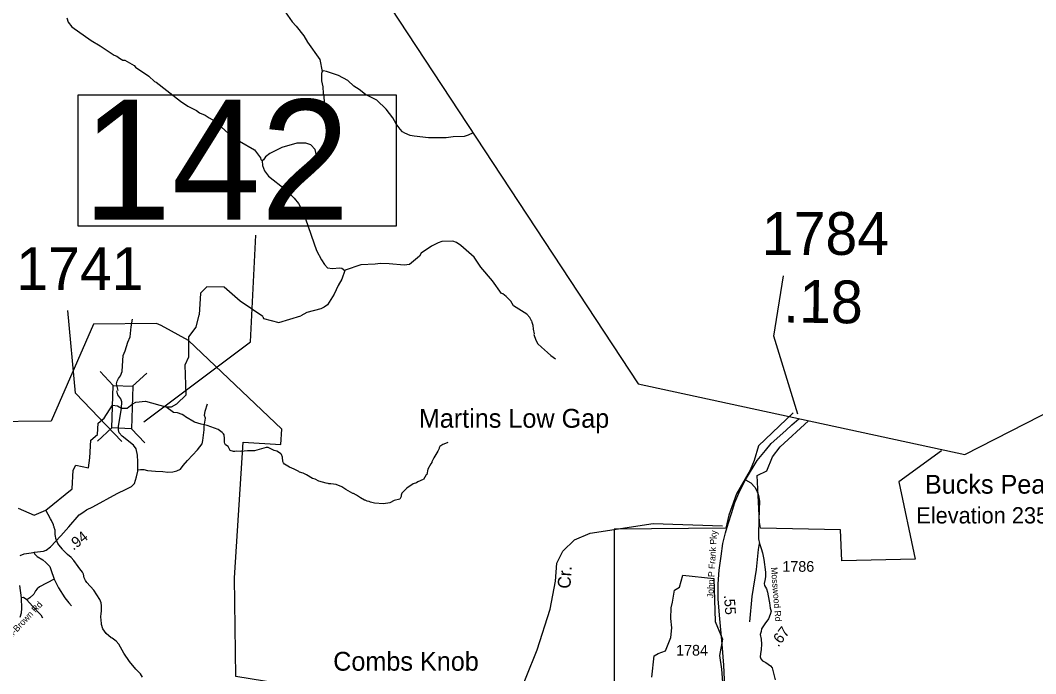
# Model space of a CAD drawing. Extents: x 1248224 to 1454986, y 825081 to 985870.
# Drawn here: x 1396107 to 1407965, y 957469 to 965098 of the extents above; entities that cross this region are included whole.
import ezdxf

# ---------------------------------------------------------------- set-up
doc = ezdxf.new("R2010")
doc.units = 0
for name, color, linetype in [('Exist Boundary Land Use Park State Division NC Parks and Recreation', 7, 'Continuous'), ('Exist Boundary Political CountyLine', 7, 'Continuous'), ('Exist Geographical Mountain Gap Label', 7, 'Continuous'), ('Exist Geographical Mountain Summit Elevation Number Label', 7, 'Continuous'), ('Exist Geographical Mountain Summit Label', 7, 'Continuous'), ('Exist Hydrographic Creek Single Shore', 7, 'Continuous'), ('Exist Hydrographic Creek Single Shore Label', 7, 'Continuous'), ('Exist Hydrographic Misc Water Feature', 7, 'Continuous'), ('Exist Road Non-System Type 51', 7, 'Continuous'), ('Exist Road Secondary Mileage Hundredths English Label', 7, 'Continuous'), ('Exist Road Secondary Structure Standard Bridge CELL', 7, 'Continuous'), ('Exist Road Secondary Structure Standard Bridge Number Label', 7, 'Continuous'), ('Exist Road Secondary Type 41 Attributed', 7, 'Continuous'), ('Exist Road Secondary Type 51 Attributed', 7, 'Continuous'), ('Exist Road Secondary Type 51 Label', 7, 'Continuous'), ('Exist Road Secondary Type 51 Number Label', 7, 'Continuous')]:
    doc.layers.add(name, color=color, linetype=linetype)

msp = doc.modelspace()

# ---------------------------------------------------------------- linework, layer by layer
at = {"layer": 'Exist Boundary Land Use Park State Division NC Parks and Recreation'}
for points in [[(1400379, 956668), (1400119, 956659), (1399263, 956824), (1399227, 957000), (1399236, 957222), (1399269, 957332), (1398625, 957435), (1398608, 958589), (1398710, 960173), (1399151, 960145), (1399162, 960323), (1398071, 961360), (1397751, 961533), (1397699, 961560), (1396962, 961549), (1396469, 960419), (1395697, 960410)], [(1405133, 960515), (1404729, 960128), (1404677, 959959), (1404631, 959844), (1404472, 959568), (1404382, 959319), (1404346, 959168), (1403043, 959156), (1403041, 957201)], [(1406867, 960071), (1406366, 959710), (1406556, 958807), (1405700, 958786), (1405687, 959149), (1404753, 959169), (1404739, 959239), (1404714, 959782), (1404826, 959839), (1404890, 960002), (1404983, 960119), (1405313, 960420)], [(1403481, 957429), (1403510, 957676), (1403558, 957704), (1403643, 957735), (1403703, 957890), (1403715, 958003), (1403703, 958114), (1403709, 958238), (1403725, 958304), (1403747, 958443), (1403807, 958478), (1403844, 958620), (1404205, 958579), (1404222, 958077), (1404309, 957873), (1404272, 957682), (1404295, 957520), (1404313, 957317)]]:
    msp.add_lwpolyline(points, dxfattribs=at)
at = {"layer": 'Exist Boundary Political CountyLine'}
msp.add_lwpolyline([(1388653, 977393), (1398430, 974742), (1398439, 968282), (1403322, 960852), (1407138, 960027), (1412797, 962919), (1416682, 961663)], dxfattribs=at)
at = {"layer": 'Exist Hydrographic Creek Single Shore'}
for points in [[(1397290, 960570), (1397354, 960571), (1397412, 960618), (1397457, 960640), (1397568, 960652), (1397807, 960584), (1397871, 960586), (1397937, 960621), (1398046, 960725), (1398034, 961077), (1398076, 961168), (1398074, 961402), (1398160, 961515), (1398196, 961658)], [(1396081, 959400), (1396270, 959320), (1396406, 959379), (1396711, 959627), (1396724, 959846), (1396755, 959905), (1396902, 959872), (1396920, 959989), (1396932, 960197), (1397007, 960263), (1397017, 960393), (1397086, 960453), (1397185, 960605), (1397242, 960597), (1397290, 960570)], [(1401506, 955621), (1401531, 956017), (1401611, 956232), (1401782, 956455), (1402002, 956624), (1402004, 956716), (1401884, 956962), (1401887, 957109), (1402142, 957748), (1402294, 958221), (1402359, 958551), (1402372, 958761), (1402442, 958901), (1402578, 959032), (1402763, 959111), (1403499, 959221), (1404307, 959195)]]:
    msp.add_lwpolyline(points, dxfattribs=at)
at = {"layer": 'Exist Hydrographic Misc Water Feature'}
msp.add_line((1398938, 961640), (1398946, 961617), dxfattribs=at)
for points in [[(1397742, 966718), (1397772, 966649), (1397817, 966580), (1397927, 966464), (1398017, 966290), (1398009, 966274), (1398094, 966148), (1398209, 966004), (1398264, 965926), (1398395, 965814), (1398489, 965716), (1398612, 965637), (1398687, 965599), (1398792, 965523), (1398902, 965421), (1399033, 965362), (1399145, 965274), (1399283, 965079), (1399330, 965032), (1399419, 964918), (1399460, 964845), (1399604, 964642), (1399631, 964499)], [(1396652, 965129), (1396667, 965077), (1396710, 965024), (1396933, 964861), (1397039, 964801), (1397203, 964693), (1397235, 964681), (1397267, 964656), (1397306, 964633), (1397326, 964633), (1397437, 964571), (1397453, 964550), (1397608, 964445), (1397675, 964383), (1397695, 964375), (1397977, 964155), (1398063, 964097), (1398163, 964045), (1398198, 964020), (1398267, 963991), (1398313, 963958), (1398374, 963925), (1398539, 963775), (1398667, 963686), (1398842, 963587), (1398914, 963493), (1398917, 963473), (1398933, 963457)], [(1399631, 964499), (1399623, 964477), (1399625, 964393), (1399641, 964323), (1399644, 964245), (1399651, 964222), (1399657, 964130), (1399684, 963989), (1399706, 963785), (1399729, 963712), (1399736, 963664), (1399731, 963608), (1399709, 963553), (1399650, 963492), (1399598, 963473), (1399570, 963502), (1399550, 963590), (1399499, 963643), (1399440, 963664), (1399335, 963664), (1399162, 963614), (1399021, 963545), (1398972, 963506), (1398949, 963470), (1398933, 963457)], [(1401395, 963784), (1401338, 963757), (1401292, 963743), (1401164, 963737), (1401082, 963726), (1400874, 963725), (1400706, 963746), (1400662, 963755), (1400599, 963780), (1400571, 963797), (1400544, 963826), (1400495, 963891), (1400456, 963959), (1400378, 964059), (1400271, 964166), (1400140, 964234), (1400065, 964292), (1400002, 964329), (1399933, 964395), (1399822, 964455), (1399683, 964502), (1399647, 964507), (1399631, 964499)], [(1398933, 963457), (1398936, 963405), (1398959, 963342), (1399005, 963277), (1399204, 963121), (1399306, 963021), (1399355, 962960), (1399393, 962891), (1399439, 962780), (1399568, 962409), (1399625, 962300), (1399660, 962247), (1399694, 962210), (1399753, 962201), (1399834, 962209), (1399862, 962205), (1399897, 962176)], [(1402079, 961590), (1402058, 961630), (1402023, 961666), (1401866, 961765), (1401835, 961817), (1401782, 961874), (1401743, 961903), (1401727, 961908), (1401622, 962056), (1401487, 962215), (1401407, 962333), (1401250, 962470), (1401203, 962503), (1401159, 962520), (1401031, 962517), (1400986, 962501), (1400910, 962463), (1400788, 962380), (1400771, 962344), (1400651, 962246), (1400591, 962239), (1400415, 962253), (1400315, 962257), (1400253, 962250), (1400082, 962242), (1399901, 962180), (1399897, 962176)], [(1399897, 962176), (1399863, 962076), (1399821, 962003), (1399773, 961900), (1399694, 961778), (1399657, 961747), (1399615, 961729), (1399455, 961686), (1399384, 961646)], [(1398486, 961981), (1398286, 961985), (1398210, 961911), (1398196, 961658)], [(1398938, 961640), (1398675, 961820), (1398486, 961981)], [(1398946, 961617), (1399128, 961571), (1399384, 961646)], [(1402079, 961590), (1402081, 961572), (1402092, 961540), (1402095, 961491), (1402107, 961437), (1402105, 961431), (1402128, 961363), (1402153, 961322), (1402192, 961281), (1402264, 961221), (1402304, 961184), (1402359, 961145)], [(1401099, 960168), (1401091, 960163), (1401042, 960146), (1401006, 960123), (1400997, 960107), (1400997, 960099), (1400984, 960067), (1400938, 959988), (1400913, 959941), (1400913, 959935), (1400901, 959921), (1400867, 959858), (1400854, 959794), (1400848, 959790), (1400816, 959735), (1400811, 959737), (1400750, 959709), (1400735, 959697), (1400697, 959684), (1400622, 959636), (1400562, 959578), (1400556, 959554), (1400555, 959538), (1400549, 959522), (1400539, 959508), (1400473, 959490), (1400422, 959465), (1400349, 959451), (1400245, 959460), (1400198, 959471), (1400182, 959479), (1400158, 959484), (1400134, 959496), (1400126, 959497), (1400079, 959522), (1400032, 959555), (1400000, 959572), (1399992, 959572), (1399909, 959618), (1399863, 959650), (1399795, 959677), (1399735, 959686), (1399711, 959687), (1399703, 959691), (1399679, 959692), (1399592, 959718), (1399552, 959739), (1399520, 959748), (1399449, 959791), (1399410, 959811), (1399366, 959824), (1399361, 959829), (1399306, 959857), (1399252, 959882), (1399194, 959916), (1399181, 959932), (1399173, 959948), (1399170, 959997), (1399159, 960027), (1399151, 960037), (1399135, 960049), (1399104, 960066), (1399072, 960075), (1399017, 960104), (1399001, 960109), (1398977, 960109), (1398844, 960073), (1398760, 960071), (1398684, 960064), (1398628, 960066), (1398612, 960062), (1398596, 960063), (1398558, 960076), (1398533, 960122), (1398504, 960141), (1398494, 960157), (1398490, 960173), (1398492, 960229), (1398488, 960238), (1398486, 960258), (1398481, 960268), (1398465, 960284), (1398418, 960321), (1398291, 960366), (1398221, 960381), (1398140, 960406), (1398037, 960467), (1398030, 960475), (1397998, 960494), (1397943, 960515), (1397895, 960520), (1397807, 960584)], [(1397050, 958105), (1397049, 958121), (1397050, 958185), (1397054, 958193), (1397056, 958273), (1397053, 958281), (1397053, 958297), (1397036, 958337), (1396966, 958443), (1396885, 958533), (1396867, 958558), (1396852, 958590), (1396845, 958630), (1396833, 958655), (1396804, 958695), (1396781, 958720), (1396733, 958791), (1396702, 958824), (1396658, 958861), (1396602, 958916), (1396598, 958924), (1396575, 958949), (1396544, 958990), (1396523, 959046), (1396520, 959078), (1396516, 959086), (1396516, 959110), (1396513, 959119), (1396513, 959143), (1396502, 959175), (1396502, 959183), (1396495, 959199), (1396495, 959207), (1396472, 959258), (1396458, 959276), (1396406, 959379)], [(1397536, 957429), (1397509, 957469), (1397457, 957521), (1397383, 957613), (1397317, 957710), (1397257, 957814), (1397226, 957847), (1397179, 957882), (1397169, 957886), (1397111, 957938), (1397070, 957993), (1397055, 958045), (1397050, 958105)]]:
    msp.add_lwpolyline(points, dxfattribs=at)
at = {"layer": 'Exist Road Non-System Type 51'}
for points in [[(1397248, 960777), (1397229, 960852), (1397237, 960886), (1397255, 960916), (1397278, 960946), (1397297, 960999), (1397305, 961127), (1397308, 961183), (1397331, 961240), (1397361, 961342), (1397392, 961403), (1397403, 961520), (1397418, 961607)], [(1397480, 959851), (1397511, 959855), (1397548, 959855), (1397591, 959842), (1397687, 959833), (1397773, 959828), (1397831, 959823), (1397890, 959825), (1397937, 959837), (1397976, 959856), (1398008, 959899), (1398059, 959960), (1398175, 960084), (1398230, 960153), (1398238, 960192), (1398256, 960318), (1398253, 960361), (1398270, 960451), (1398260, 960485), (1398265, 960535), (1398292, 960619)], [(1404625, 958073), (1404655, 958372), (1404704, 958686), (1404727, 958921), (1404739, 958989)], [(1396274, 958887), (1396270, 958880), (1396274, 958867), (1396305, 958839), (1396369, 958800), (1396406, 958766), (1396450, 958719), (1396464, 958687), (1396502, 958573)], [(1396502, 958573), (1396332, 958482), (1396305, 958461), (1396284, 958435), (1396265, 958396), (1396217, 958355), (1396185, 958331)], [(1396502, 958573), (1396553, 958471), (1396629, 958353), (1396672, 958297), (1396705, 958260)], [(1396185, 958331), (1396146, 958357), (1396121, 958354)], [(1396185, 958331), (1396251, 958257), (1396348, 958156), (1396366, 958123)]]:
    msp.add_lwpolyline(points, dxfattribs=at)
at = {"layer": 'Exist Road Secondary Structure Standard Bridge CELL'}
for p, q in [((1397192, 960833), (1397038, 960999)), ((1397419, 960826), (1397584, 960980)), ((1397009, 960183), (1397175, 960338)), ((1397561, 960165), (1397406, 960330))]:
    msp.add_line(p, q, dxfattribs=at)
msp.add_lwpolyline([(1397175, 960338), (1397191, 960833), (1397423, 960826), (1397406, 960330)], close=True, dxfattribs=at)
at = {"layer": 'Exist Road Secondary Structure Standard Bridge Number Label'}
msp.add_lwpolyline([(1396782, 964229), (1400498, 964229), (1400498, 962693), (1396782, 962693)], close=True, dxfattribs=at)
msp.add_lwpolyline([(1397550, 960411), (1398795, 961344), (1398858, 962589)], dxfattribs=at)
at = {"layer": 'Exist Road Secondary Type 41 Attributed'}
for points in [[(1404578, 959734), (1404638, 959698), (1404684, 959648), (1404710, 959604), (1404728, 959551), (1404739, 959485), (1404734, 959382), (1404732, 959259), (1404728, 959102), (1404730, 959044), (1404739, 958989), (1404758, 958930), (1404776, 958880), (1404789, 958803), (1404809, 958655), (1404811, 958599), (1404802, 958557), (1404796, 958524), (1404800, 958500), (1404822, 958461), (1404833, 958421), (1404842, 958377), (1404857, 958296), (1404866, 958234)], [(1404866, 958234), (1404875, 958199), (1404864, 958161), (1404844, 958108), (1404802, 958053), (1404765, 957994), (1404758, 957963), (1404747, 957926), (1404758, 957871), (1404763, 957812), (1404758, 957752), (1404752, 957702), (1404747, 957667), (1404756, 957642), (1404776, 957620), (1404815, 957601), (1404870, 957561), (1404888, 957537), (1404905, 957474), (1404923, 957397)]]:
    msp.add_lwpolyline(points, dxfattribs=at)
at = {"layer": 'Exist Road Secondary Type 51 Attributed'}
for points in [[(1397290, 960570), (1397293, 960645), (1397281, 960680), (1397245, 960727), (1397235, 960771)], [(1396106, 958850), (1396152, 958869), (1396235, 958882), (1396274, 958887), (1396376, 958899), (1396411, 958912), (1396460, 958950), (1396582, 959079), (1396675, 959185), (1396795, 959322), (1396836, 959353), (1396879, 959382), (1396954, 959416), (1397238, 959573), (1397344, 959622), (1397405, 959655), (1397439, 959691), (1397464, 959766), (1397478, 959834), (1397480, 959851), (1397479, 959942), (1397476, 960022), (1397461, 960093), (1397429, 960139), (1397297, 960241), (1397262, 960282), (1397253, 960316), (1397253, 960354), (1397290, 960570)], [(1404578, 959734), (1404713, 959958), (1404809, 960074), (1404878, 960157), (1405046, 960307), (1405117, 960375), (1405201, 960446)], [(1404242, 956902), (1404258, 956956), (1404280, 957022), (1404299, 957115), (1404319, 957216), (1404328, 957304), (1404332, 957400), (1404324, 957568), (1404302, 957815), (1404271, 958152), (1404258, 958345), (1404256, 958517), (1404267, 958676), (1404291, 958841), (1404313, 958990), (1404343, 959113), (1404374, 959220), (1404416, 959350), (1404453, 959467), (1404512, 959605), (1404578, 959734)], [(1396105, 958129), (1396122, 958179), (1396123, 958229), (1396121, 958354), (1396103, 958499)]]:
    msp.add_lwpolyline(points, dxfattribs=at)
at = {"layer": 'Exist Road Secondary Type 51 Number Label'}
for points in [[(1405189, 960498), (1404908, 961411), (1405020, 962113)], [(1397291, 960181), (1396752, 960746), (1396662, 961709)]]:
    msp.add_lwpolyline(points, dxfattribs=at)

# ---------------------------------------------------------------- texts
at = {"layer": 'Exist Geographical Mountain Gap Label'}
msp.add_text('Martins Low Gap', height=220, dxfattribs=at).set_placement((1400761, 960341))
at = {"layer": 'Exist Geographical Mountain Summit Elevation Number Label'}
msp.add_text('Elevation 2353', height=190, dxfattribs=at).set_placement((1406571, 959223))
at = {"layer": 'Exist Geographical Mountain Summit Label'}
for s, p in [('Bucks Peak', (1406672, 959571)), ('Combs Knob', (1399761, 957504))]:
    msp.add_text(s, height=220, dxfattribs=at).set_placement(p)
at = {"layer": 'Exist Hydrographic Creek Single Shore Label'}
msp.add_text('Cr.', height=150, rotation=86.1009, dxfattribs=at).set_placement((1402530, 958458))
at = {"layer": 'Exist Road Secondary Mileage Hundredths English Label'}
for s, height, rotation, p in [('.18', 500, 359.1978, (1405014, 961571)), ('.94', 125, 38.1127, (1396727, 958903)), ('.55', 125, 273.897, (1404325, 958385)), ('.67', 125, 52.7883, (1404960, 957773))]:
    msp.add_text(s, height=height, rotation=rotation, dxfattribs=at).set_placement(p)
at = {"layer": 'Exist Road Secondary Structure Standard Bridge Number Label'}
msp.add_text('142', height=1400, dxfattribs=at).set_placement((1396832, 962772))
at = {"layer": 'Exist Road Secondary Type 51 Label'}
for s, rotation, p in [('John P Frank Pky', 86.8658, (1404200, 958350)), ('Mosswood Rd', 274.5194, (1404874, 958709)), ('Traphill-Brown Rd', 46.5387, (1395820, 957688))]:
    msp.add_text(s, height=75, rotation=rotation, dxfattribs=at).set_placement(p)
at = {"layer": 'Exist Road Secondary Type 51 Number Label'}
for s, height, p in [('1784', 500, (1404766, 962359)), ('1741', 500, (1396059, 961948)), ('1786', 125, (1405007, 958659)), ('1784', 125, (1403766, 957680))]:
    msp.add_text(s, height=height, dxfattribs=at).set_placement(p)

doc.saveas('drawing.dxf')
